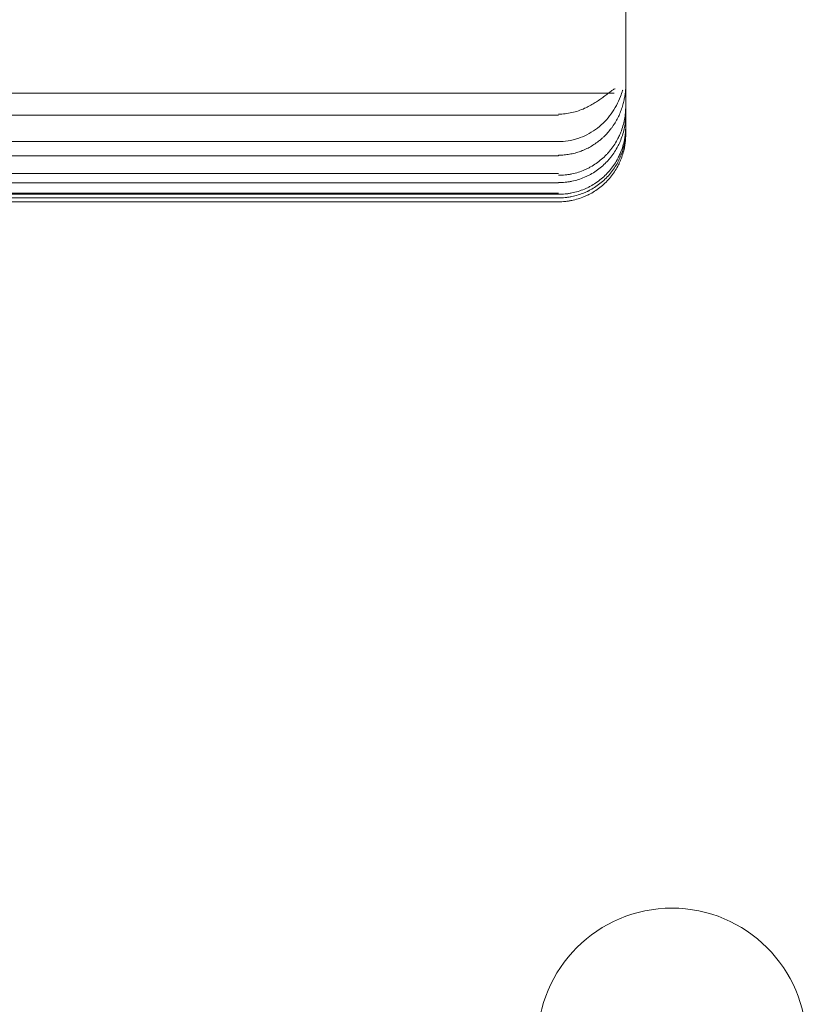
# Model space of a CAD drawing. Header units: millimetres. Extents: x 25069 to 61396, y 8621 to 21558.
# Tile 268 of 656: x 35631 to 35725, y 15628 to 15745. Entities that reach past the tile are written whole.
import ezdxf

# ---------------------------------------------------------------- set-up
doc = ezdxf.new("R2010")
doc.units = ezdxf.units.MM
doc.layers.add('10', color=7, linetype='Continuous')
doc.layers.add('dim', color=84, linetype='Continuous', lineweight=9)
doc.dimstyles.get("Standard").update_dxf_attribs({"dimtxt": 15, "dimasz": 5, "dimexe": 8, "dimexo": 5, "dimgap": 3, "dimtad": 0, "dimzin": 0, "dimdsep": 46, "dimtxsty": 'Standard', "dimblk": 'CLOSEDBLANK', "dimcen": 2, "dimclrd": 4, "dimclre": 3, "dimadec": 0, "dimazin": 0, "dimtfac": 1, "dimtofl": 0, "dimtmove": 0, "dimatfit": 3, "dimldrblk": 'CLOSEDBLANK', "dimfxl": 0, "dimtolj": 1, "dimtzin": 0, "dimarcsym": 0})

# ---------------------------------------------------------------- blocks, each defined once
blk = doc.blocks.new('_ClosedBlank')
at = {"color": 0, "linetype": 'ByBlock', "lineweight": -2}
for p, q in [((-1, 0.167), (0, 0)), ((-1, 0.167), (-1, -0.167)), ((0, 0), (-1, -0.167))]:
    blk.add_line(p, q, dxfattribs=at)
blk = doc.blocks.new('*D13')
at = {"layer": 'Defpoints', "color": 0, "lineweight": 18}
for p in [(34769.57, 16907.43), (35678.27, 16907.43), (35154.77, 14358.23)]:
    blk.add_point(p, dxfattribs=at)
at = {"layer": 'dim', "color": 3, "lineweight": -2}
for p, q in [((35658.27, 16907.43), (34749.57, 16907.43)), ((35134.77, 14358.23), (34749.57, 14358.23))]:
    blk.add_line(p, q, dxfattribs=at)
at = {"layer": 'dim', "color": 4, "lineweight": -3}
for p, q in [((34769.57, 16897.43), (34769.57, 15954.5)), ((34769.57, 14368.23), (34769.57, 15311.17))]:
    blk.add_line(p, q, dxfattribs=at)
at = {"layer": 'dim', "color": 4, "lineweight": -3, "xscale": 10, "yscale": 10, "zscale": 10}
for p, rotation in [((34769.57, 16907.43), 90), ((34769.57, 14358.23), 270)]:
    blk.add_blockref('_ClosedBlank', p, dxfattribs=dict(at, rotation=rotation))
at = {"layer": 'dim', "color": 0, "lineweight": 18, "insert": (34769.57, 15632.83), "char_height": 100, "attachment_point": 5, "rotation": 90}
blk.add_mtext('\\A1;2549.20', dxfattribs=at)

msp = doc.modelspace()

# ---------------------------------------------------------------- linework, layer by layer
at = {"layer": '10', "color": 7, "linetype": 'Continuous', "lineweight": 18}
for p, q in [((35703.27, 15781.899), (35703.27, 15737.367)), ((35703.27, 15737.367), (35703.27, 15735.691)), ((35703.27, 15735.691), (35703.27, 15735.138)), ((35703.27, 15735.138), (35703.27, 15734.194)), ((35575.153, 15734.071), (35695.27, 15734.071)), ((35703.27, 15734.194), (35703.27, 15732.7)), ((35703.27, 15732.7), (35703.27, 15732.24)), ((35703.27, 15732.24), (35703.27, 15731.75)), ((35576.449, 15729.234), (35695.27, 15729.234)), ((35695.27, 15729.234), (35695.27, 15729.294)), ((35577.315, 15726.001), (35695.27, 15726.001)), ((35695.27, 15726.026), (35695.27, 15726.001)), ((35577.797, 15724.201), (35695.27, 15724.201)), ((35695.27, 15724.635), (35578.07, 15724.635)), ((35695.27, 15724.206), (35695.27, 15724.201)), ((35695.27, 15723.749), (35578.306, 15723.749)), ((35578.311, 15723.732), (35695.27, 15723.732)), ((35695.27, 15723.732), (35695.27, 15723.749))]:
    msp.add_line(p, q, dxfattribs=at)
at = {"layer": '10', "color": 7, "linetype": 'Continuous', "lineweight": 13}
for p, q in [((35702.911, 15737.03), (35702.897, 15737.009)), ((35574.839, 15736.691), (35701.913, 15736.691)), ((35695.27, 15730.92), (35576.417, 15730.92)), ((35695.27, 15727.105), (35577.423, 15727.105)), ((35695.27, 15724.76), (35578.052, 15724.76))]:
    msp.add_line(p, q, dxfattribs=at)
at = {"layer": '10', "color": 7, "linetype": 'Continuous', "lineweight": 18}
msp.add_arc((35708.77, 15623.632), 16, 0, 180, dxfattribs=at)
at = {"layer": '10', "color": 7, "linetype": 'Continuous', "lineweight": 13}
msp.add_open_spline([(35702.897, 15737.009), (35702.826, 15736.763), (35702.745, 15736.521), (35702.515, 15735.917), (35702.353, 15735.561), (35701.981, 15734.869), (35701.769, 15734.531), (35701.071, 15733.571), (35700.528, 15733.007), (35699.591, 15732.283), (35699.256, 15732.063), (35698.569, 15731.681), (35698.213, 15731.517), (35697.66, 15731.313), (35697.473, 15731.252), (35697.091, 15731.145), (35696.897, 15731.098), (35696.314, 15730.983), (35695.923, 15730.938), (35695.444, 15730.921), (35695.357, 15730.92), (35695.27, 15730.92)], degree=3, knots=[0, 0, 0, 0, 0.073234, 0.073234, 0.185968, 0.185968, 0.2987021, 0.2987021, 0.5241703, 0.5241703, 0.6369043, 0.6369043, 0.7496384, 0.7496384, 0.8060054, 0.8060054, 0.8623725, 0.8623725, 0.9751065, 0.9751065, 1, 1, 1, 1], dxfattribs=at)
at = {"layer": '10', "color": 7, "linetype": 'Continuous', "lineweight": 18}
for points, knots in [([(35698.378, 15734.875), (35698.476, 15734.92), (35698.573, 15734.967), (35698.766, 15735.064), (35698.862, 15735.114), (35699.147, 15735.268), (35699.333, 15735.374), (35699.694, 15735.594), (35699.87, 15735.708), (35700.128, 15735.881), (35700.213, 15735.939), (35700.38, 15736.057), (35700.463, 15736.116), (35700.565, 15736.19), (35700.585, 15736.205), (35700.625, 15736.235), (35700.685, 15736.279), (35700.744, 15736.323), (35700.861, 15736.411), (35700.936, 15736.468), (35701.083, 15736.581), (35701.154, 15736.636), (35701.258, 15736.716), (35701.292, 15736.742), (35701.342, 15736.781), (35701.358, 15736.794), (35701.391, 15736.819), (35701.408, 15736.832), (35701.488, 15736.893), (35701.548, 15736.938), (35701.663, 15737.022), (35701.718, 15737.06), (35701.781, 15737.101), (35701.794, 15737.109), (35701.818, 15737.124), (35701.854, 15737.145), (35701.888, 15737.163), (35701.951, 15737.194), (35701.989, 15737.208), (35702.023, 15737.214)], [0, 0, 0, 0, 0.0625, 0.0625, 0.125, 0.125, 0.25, 0.25, 0.375, 0.375, 0.4375, 0.4375, 0.5, 0.5, 0.515625, 0.515625, 0.53125, 0.5625, 0.5625, 0.625, 0.625, 0.6875, 0.6875, 0.71875, 0.71875, 0.734375, 0.734375, 0.75, 0.75, 0.8125, 0.8125, 0.875, 0.875, 0.890625, 0.890625, 0.90625, 0.9375, 0.9375, 1, 1, 1, 1]), ([(35702.973, 15735.439), (35702.997, 15735.531), (35703.021, 15735.623), (35703.054, 15735.76), (35703.064, 15735.805), (35703.085, 15735.896), (35703.095, 15735.941), (35703.123, 15736.075), (35703.141, 15736.163), (35703.173, 15736.337), (35703.187, 15736.422), (35703.206, 15736.548), (35703.212, 15736.589), (35703.222, 15736.671), (35703.227, 15736.711), (35703.241, 15736.828), (35703.248, 15736.904), (35703.257, 15737.012), (35703.259, 15737.048), (35703.264, 15737.117), (35703.265, 15737.151), (35703.269, 15737.249), (35703.27, 15737.31), (35703.27, 15737.367)], [0, 0, 0, 0, 0.125, 0.125, 0.1875, 0.1875, 0.25, 0.25, 0.375, 0.375, 0.5, 0.5, 0.5625, 0.5625, 0.625, 0.625, 0.75, 0.75, 0.8125, 0.8125, 0.875, 0.875, 1, 1, 1, 1]), ([(35701.911, 15736.691), (35701.828, 15736.691), (35701.727, 15736.691), (35701.546, 15736.691), (35701.481, 15736.691), (35701.353, 15736.691), (35701.292, 15736.691), (35701.228, 15736.691)], [0, 0, 0, 0, 0.526307, 0.526307, 0.7894605, 0.7894605, 1, 1, 1, 1]), ([(35695.27, 15729.294), (35695.326, 15729.294), (35695.382, 15729.295), (35695.493, 15729.297), (35695.66, 15729.303), (35695.825, 15729.314), (35696.155, 15729.342), (35696.591, 15729.4), (35697.021, 15729.494), (35697.447, 15729.608), (35697.658, 15729.673), (35697.92, 15729.768), (35697.972, 15729.787), (35698.076, 15729.827), (35698.23, 15729.889), (35698.383, 15729.955), (35698.683, 15730.093), (35699.075, 15730.294), (35699.635, 15730.643), (35699.99, 15730.908), (35700.206, 15731.084), (35700.249, 15731.119), (35700.333, 15731.191), (35700.459, 15731.3), (35700.581, 15731.412), (35700.82, 15731.641), (35701.126, 15731.959), (35701.405, 15732.3), (35701.604, 15732.565), (35701.702, 15732.7), (35701.795, 15732.838), (35701.857, 15732.93), (35701.887, 15732.977), (35702.036, 15733.211), (35702.147, 15733.402), (35702.354, 15733.791), (35702.545, 15734.187), (35702.786, 15734.801), (35702.916, 15735.224), (35702.973, 15735.439)], [0, 0, 0, 0, 0.015625, 0.015625, 0.03125, 0.0625, 0.0625, 0.125, 0.1875, 0.1875, 0.25, 0.25, 0.265625, 0.265625, 0.28125, 0.3125, 0.3125, 0.375, 0.4375, 0.5, 0.5, 0.515625, 0.515625, 0.53125, 0.5625, 0.5625, 0.625, 0.6875, 0.6875, 0.71875, 0.734375, 0.734375, 0.75, 0.75, 0.8125, 0.8125, 0.875, 0.9375, 1, 1, 1, 1]), ([(35703.27, 15735.138), (35703.27, 15735.005), (35703.267, 15734.871), (35703.258, 15734.67), (35703.254, 15734.604), (35703.244, 15734.47), (35703.239, 15734.403), (35703.207, 15734.071), (35703.17, 15733.808), (35703.071, 15733.288), (35703.009, 15733.032), (35702.862, 15732.525), (35702.777, 15732.274), (35702.63, 15731.904), (35702.578, 15731.781), (35702.51, 15731.628), (35702.496, 15731.598), (35702.467, 15731.537), (35702.424, 15731.447), (35702.38, 15731.357), (35702.228, 15731.061), (35701.965, 15730.601), (35701.659, 15730.17), (35701.414, 15729.857), (35701.329, 15729.755), (35701.199, 15729.604), (35701.154, 15729.554), (35701.064, 15729.455), (35701.019, 15729.407), (35700.787, 15729.165), (35700.594, 15728.982), (35700.192, 15728.637), (35699.983, 15728.475), (35699.549, 15728.172), (35699.325, 15728.031), (35699.034, 15727.869), (35698.975, 15727.837), (35698.857, 15727.774), (35698.797, 15727.744), (35698.617, 15727.655), (35698.496, 15727.599), (35698.131, 15727.441), (35697.635, 15727.256), (35697.123, 15727.121), (35696.733, 15727.04), (35696.602, 15727.016), (35696.404, 15726.985), (35696.338, 15726.976), (35696.205, 15726.958), (35696.139, 15726.951), (35695.806, 15726.916), (35695.539, 15726.902), (35695.27, 15726.902)], [0, 0, 0, 0, 0.03125, 0.03125, 0.046875, 0.046875, 0.0625, 0.0625, 0.125, 0.125, 0.1875, 0.1875, 0.25, 0.25, 0.28125, 0.28125, 0.2890625, 0.2890625, 0.296875, 0.3125, 0.3125, 0.375, 0.4375, 0.4375, 0.46875, 0.46875, 0.484375, 0.484375, 0.5, 0.5, 0.5625, 0.5625, 0.625, 0.625, 0.6875, 0.6875, 0.703125, 0.703125, 0.71875, 0.71875, 0.75, 0.75, 0.8125, 0.875, 0.875, 0.90625, 0.90625, 0.921875, 0.921875, 0.9375, 0.9375, 1, 1, 1, 1]), ([(35695.27, 15734.184), (35695.539, 15734.184), (35695.806, 15734.198), (35696.336, 15734.257), (35696.6, 15734.301), (35697.124, 15734.418), (35697.381, 15734.49), (35697.886, 15734.662), (35698.134, 15734.762), (35698.378, 15734.875)], [0, 0, 0, 0, 0.25, 0.25, 0.5, 0.5, 0.75, 0.75, 1, 1, 1, 1]), ([(35695.27, 15726.026), (35695.537, 15726.026), (35695.803, 15726.039), (35696.135, 15726.073), (35696.201, 15726.081), (35696.333, 15726.098), (35696.399, 15726.107), (35696.597, 15726.138), (35696.727, 15726.161), (35697.115, 15726.241), (35697.625, 15726.374), (35698.12, 15726.556), (35698.485, 15726.712), (35698.606, 15726.767), (35698.785, 15726.855), (35698.845, 15726.885), (35698.963, 15726.947), (35699.022, 15726.978), (35699.312, 15727.138), (35699.536, 15727.277), (35699.969, 15727.576), (35700.178, 15727.736), (35700.581, 15728.077), (35700.774, 15728.258), (35701.006, 15728.497), (35701.052, 15728.546), (35701.142, 15728.643), (35701.275, 15728.791), (35701.402, 15728.943), (35701.648, 15729.253), (35701.955, 15729.68), (35702.22, 15730.136), (35702.403, 15730.489), (35702.461, 15730.608), (35702.544, 15730.79), (35702.571, 15730.851), (35702.623, 15730.973), (35702.649, 15731.034), (35702.772, 15731.341), (35702.858, 15731.591), (35703.007, 15732.095), (35703.069, 15732.351), (35703.169, 15732.869), (35703.207, 15733.131), (35703.258, 15733.662), (35703.27, 15733.928), (35703.27, 15734.194)], [0, 0, 0, 0, 0.0625, 0.0625, 0.078125, 0.078125, 0.09375, 0.09375, 0.125, 0.125, 0.1875, 0.25, 0.25, 0.28125, 0.28125, 0.296875, 0.296875, 0.3125, 0.3125, 0.375, 0.375, 0.4375, 0.4375, 0.5, 0.5, 0.515625, 0.515625, 0.53125, 0.5625, 0.5625, 0.625, 0.6875, 0.6875, 0.71875, 0.71875, 0.734375, 0.734375, 0.75, 0.75, 0.8125, 0.8125, 0.875, 0.875, 0.9375, 0.9375, 1, 1, 1, 1]), ([(35703.27, 15732.7), (35703.27, 15732.435), (35703.258, 15732.17), (35703.225, 15731.841), (35703.218, 15731.775), (35703.202, 15731.644), (35703.175, 15731.448), (35703.142, 15731.253), (35703.066, 15730.868), (35702.94, 15730.361), (35702.766, 15729.867), (35702.616, 15729.502), (35702.563, 15729.381), (35702.493, 15729.231), (35702.479, 15729.201), (35702.45, 15729.141), (35702.407, 15729.052), (35702.362, 15728.964), (35702.208, 15728.673), (35701.94, 15728.222), (35701.631, 15727.801), (35701.302, 15727.393), (35701.126, 15727.197), (35700.754, 15726.82), (35700.56, 15726.642), (35700.157, 15726.307), (35699.947, 15726.15), (35699.514, 15725.857), (35699.29, 15725.721), (35699.001, 15725.564), (35698.942, 15725.534), (35698.825, 15725.473), (35698.765, 15725.444), (35698.586, 15725.358), (35698.466, 15725.304), (35698.102, 15725.152), (35697.61, 15724.973), (35697.103, 15724.844), (35696.717, 15724.766), (35696.588, 15724.744), (35696.392, 15724.714), (35696.327, 15724.705), (35696.195, 15724.688), (35696.129, 15724.681), (35695.8, 15724.648), (35695.536, 15724.635), (35695.27, 15724.635)], [0, 0, 0, 0, 0.0625, 0.0625, 0.078125, 0.078125, 0.09375, 0.125, 0.125, 0.1875, 0.25, 0.25, 0.28125, 0.28125, 0.2890625, 0.2890625, 0.296875, 0.3125, 0.3125, 0.375, 0.4375, 0.4375, 0.5, 0.5, 0.5625, 0.5625, 0.625, 0.625, 0.6875, 0.6875, 0.703125, 0.703125, 0.71875, 0.71875, 0.75, 0.75, 0.8125, 0.875, 0.875, 0.90625, 0.90625, 0.921875, 0.921875, 0.9375, 0.9375, 1, 1, 1, 1]), ([(35695.27, 15724.206), (35695.535, 15724.206), (35695.799, 15724.219), (35696.128, 15724.252), (35696.193, 15724.259), (35696.325, 15724.276), (35696.52, 15724.303), (35696.714, 15724.337), (35697.099, 15724.414), (35697.605, 15724.542), (35698.097, 15724.719), (35698.46, 15724.871), (35698.581, 15724.925), (35698.73, 15724.996), (35698.76, 15725.01), (35698.819, 15725.039), (35698.907, 15725.084), (35698.995, 15725.129), (35699.284, 15725.285), (35699.508, 15725.42), (35699.941, 15725.712), (35700.15, 15725.868), (35700.553, 15726.201), (35700.747, 15726.378), (35701.12, 15726.753), (35701.296, 15726.948), (35701.626, 15727.354), (35701.936, 15727.774), (35702.204, 15728.223), (35702.358, 15728.513), (35702.388, 15728.571), (35702.447, 15728.689), (35702.476, 15728.749), (35702.56, 15728.928), (35702.614, 15729.049), (35702.763, 15729.413), (35702.939, 15729.905), (35703.065, 15730.412), (35703.141, 15730.796), (35703.164, 15730.926), (35703.193, 15731.121), (35703.202, 15731.186), (35703.218, 15731.317), (35703.225, 15731.383), (35703.257, 15731.712), (35703.27, 15731.975), (35703.27, 15732.24)], [0, 0, 0, 0, 0.0625, 0.0625, 0.078125, 0.078125, 0.09375, 0.125, 0.125, 0.1875, 0.25, 0.25, 0.28125, 0.28125, 0.2890625, 0.2890625, 0.296875, 0.3125, 0.3125, 0.375, 0.375, 0.4375, 0.4375, 0.5, 0.5, 0.5625, 0.5625, 0.625, 0.6875, 0.6875, 0.703125, 0.703125, 0.71875, 0.71875, 0.75, 0.75, 0.8125, 0.875, 0.875, 0.90625, 0.90625, 0.921875, 0.921875, 0.9375, 0.9375, 1, 1, 1, 1]), ([(35703.27, 15731.75), (35703.27, 15731.486), (35703.257, 15731.223), (35703.225, 15730.895), (35703.218, 15730.829), (35703.201, 15730.698), (35703.175, 15730.503), (35703.141, 15730.31), (35703.064, 15729.926), (35702.937, 15729.42), (35702.761, 15728.929), (35702.611, 15728.566), (35702.558, 15728.446), (35702.487, 15728.297), (35702.473, 15728.267), (35702.444, 15728.208), (35702.4, 15728.12), (35702.355, 15728.032), (35702.2, 15727.743), (35701.931, 15727.296), (35701.621, 15726.877), (35701.29, 15726.474), (35701.114, 15726.28), (35700.741, 15725.906), (35700.547, 15725.73), (35700.143, 15725.399), (35699.725, 15725.089), (35699.277, 15724.82), (35698.988, 15724.665), (35698.901, 15724.62), (35698.812, 15724.576), (35698.753, 15724.547), (35698.723, 15724.533), (35698.575, 15724.462), (35698.454, 15724.409), (35698.091, 15724.258), (35697.6, 15724.083), (35697.095, 15723.956), (35696.711, 15723.879), (35696.582, 15723.856), (35696.387, 15723.827), (35696.322, 15723.818), (35696.192, 15723.802), (35696.126, 15723.795), (35695.798, 15723.762), (35695.534, 15723.749), (35695.27, 15723.749)], [0, 0, 0, 0, 0.0625, 0.0625, 0.078125, 0.078125, 0.09375, 0.125, 0.125, 0.1875, 0.25, 0.25, 0.28125, 0.28125, 0.2890625, 0.2890625, 0.296875, 0.3125, 0.3125, 0.375, 0.4375, 0.4375, 0.5, 0.5, 0.5625, 0.5625, 0.625, 0.6875, 0.6875, 0.703125, 0.7109375, 0.7109375, 0.71875, 0.71875, 0.75, 0.75, 0.8125, 0.875, 0.875, 0.90625, 0.90625, 0.921875, 0.921875, 0.9375, 0.9375, 1, 1, 1, 1])]:
    msp.add_open_spline(points, degree=3, knots=knots, dxfattribs=at)

# ---------------------------------------------------------------- dimensions: what is measured, and where the dimension line sits
at = {"layer": 'dim', "lineweight": 18}
dim = msp.add_linear_dim(base=(34769.566, 16907.432), p1=(35154.77, 14358.232), p2=(35678.27, 16907.432), angle=90, dimstyle='Standard', override={"dimscale": 2, "dimtxt": 50, "dimexe": 10, "dimexo": 10, "dimgap": 15, "dimlwd": 65533}, dxfattribs=at)
dim.commit()
dim.dimension.update_dxf_attribs({"geometry": '*D13', "text_midpoint": (34769.566, 15632.832), "dimtype": 160})

doc.saveas('drawing.dxf')
